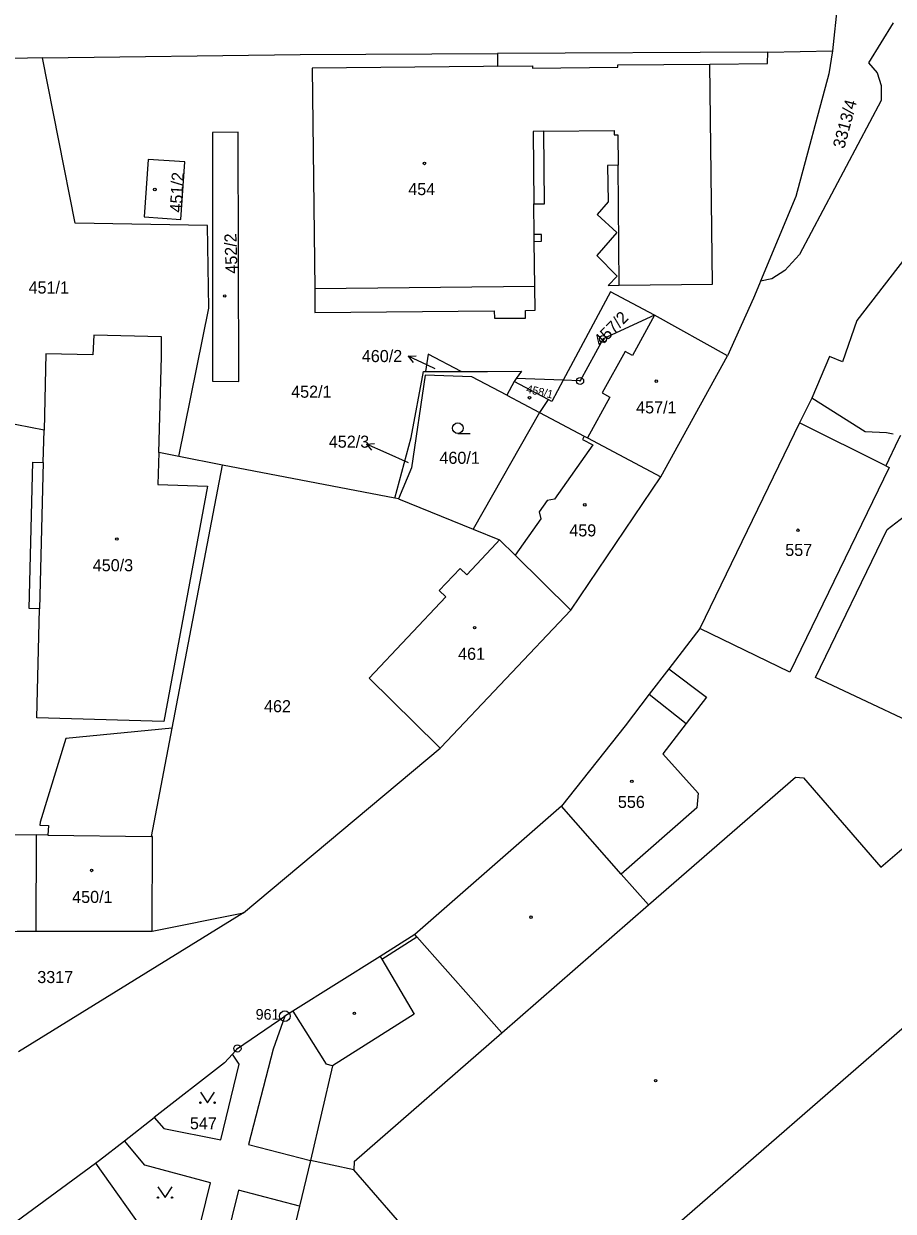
# Model space of a CAD drawing. Extents: x -733394 to -722299, y -1082822 to -1075049.
# Drawn here: x -728366.6 to -728244.2, y -1079581.1 to -1079413.8 of the extents above; entities that cross this region are included whole.
import ezdxf

# ---------------------------------------------------------------- set-up
doc = ezdxf.new("R2010")
doc.units = 0
for name, color, linetype in [('Hranice parcel', 7, 'Continuous'), ('Parcelní čísla', 7, 'Continuous'), ('Pop  PČ popisy', 7, 'Continuous'), ('Vnitřní kresba', 7, 'Continuous'), ('Značky bodu BP', 7, 'Continuous'), ('Značky budov', 7, 'Continuous'), ('Značky kultur', 7, 'Continuous')]:
    doc.layers.add(name, color=color, linetype=linetype)

msp = doc.modelspace()

# ---------------------------------------------------------------- linework, layer by layer
at = {"layer": 'Hranice parcel'}
for p, q in [((-728252.03, -1079410.99), (-728252.73, -1079417.64)), ((-728261.85, -1079417.83), (-728252.73, -1079417.64)), ((-728364, -1079418.64), (-728374.9, -1079418.91)), ((-728261.85, -1079417.83), (-728299.9, -1079418.03)), ((-728267.51, -1079460.63), (-728277.79, -1079454.9)), ((-728276.93, -1079477.67), (-728267.51, -1079460.63)), ((-728310.03, -1079462.81), (-728305.03, -1079462.8)), ((-728297.58, -1079464.24), (-728298.59, -1079466.16)), ((-728297.27, -1079463.82), (-728297.58, -1079464.24)), ((-728290.66, -1079464.06), (-728297.27, -1079463.82)), ((-728298.59, -1079466.16), (-728294.02, -1079468.58)), ((-728294.02, -1079468.58), (-728303.32, -1079485.04)), ((-728344.81, -1079474.79), (-728347.62, -1079474.24)), ((-728338.66, -1079475.99), (-728344.81, -1079474.79)), ((-728289.57, -1079496.44), (-728276.93, -1079477.67)), ((-728313.85, -1079480.77), (-728314.37, -1079480.67)), ((-728313.85, -1079480.77), (-728303.32, -1079485.04)), ((-728303.32, -1079485.04), (-728299.62, -1079486.54)), ((-728271.44, -1079499.01), (-728275.8, -1079504.69)), ((-728335.66, -1079539.03), (-728307.97, -1079515.86)), ((-728335.66, -1079539.03), (-728367.36, -1079558.62)), ((-728348.54, -1079541.63), (-728335.66, -1079539.03)), ((-728364.95, -1079541.61), (-728348.54, -1079541.63)), ((-728352.42, -1079571.14), (-728348.26, -1079567.89)), ((-728356.52, -1079574.32), (-728344.98, -1079590.57))]:
    msp.add_line(p, q, dxfattribs=at)
for points in [[(-728244.19, -1079413.73), (-728247.67, -1079419.37), (-728246.46, -1079420.74), (-728245.86, -1079422.52), (-728245.86, -1079424.64), (-728257.36, -1079446.34), (-728259.43, -1079448.59), (-728261.28, -1079449.76), (-728262.87, -1079450.11)], [(-728252.73, -1079417.64), (-728253.26, -1079420.92), (-728257.9, -1079438.18), (-728262.87, -1079450.11)], [(-728364, -1079418.64), (-728327.69, -1079418.17), (-728299.9, -1079418.03)], [(-728344.81, -1079474.79), (-728340.57, -1079453.91), (-728340.76, -1079442.24), (-728359.41, -1079441.93), (-728364, -1079418.64)], [(-728299.9, -1079418.03), (-728299.9, -1079419.83), (-728301.9, -1079419.85), (-728326, -1079420.09), (-728325.66, -1079451.17), (-728325.62, -1079454.52), (-728300.36, -1079454.26), (-728300.35, -1079455.31), (-728295.97, -1079455.29), (-728295.98, -1079454.21), (-728294.63, -1079454.2), (-728294.66, -1079450.85), (-728294.73, -1079444.49), (-728293.71, -1079444.48), (-728293.72, -1079443.53), (-728294.74, -1079443.54), (-728294.79, -1079439.21), (-728293.29, -1079439.19), (-728293.39, -1079428.99), (-728283.49, -1079428.88), (-728283.48, -1079429.49), (-728282.98, -1079429.48), (-728282.94, -1079433.78), (-728284.44, -1079433.8), (-728284.35, -1079438.94), (-728285.89, -1079440.73), (-728283.11, -1079443.23), (-728285.93, -1079446.48), (-728283.07, -1079449.38), (-728284.31, -1079450.69), (-728282.76, -1079450.67), (-728269.63, -1079450.54), (-728270, -1079419.52), (-728261.89, -1079419.45), (-728261.85, -1079417.83)], [(-728336.34, -1079464.24), (-728336.41, -1079429.13), (-728340.07, -1079429.14), (-728340.03, -1079464.18), (-728336.34, -1079464.24)], [(-728349.65, -1079441.06), (-728344.49, -1079441.41), (-728343.93, -1079433.28), (-728349.1, -1079432.95), (-728349.65, -1079441.06)], [(-728241.62, -1079445.68), (-728249.3, -1079455.64), (-728251.31, -1079461.47), (-728253.18, -1079460.69), (-728255.64, -1079466.57)], [(-728262.87, -1079450.11), (-728263.02, -1079450.47), (-728263.86, -1079452.49), (-728267.51, -1079460.63)], [(-728277.79, -1079454.9), (-728284.01, -1079451.62), (-728290.66, -1079464.06)], [(-728277.79, -1079454.9), (-728285.05, -1079458.24), (-728288.28, -1079464.15), (-728290.66, -1079464.06)], [(-728347.62, -1079474.24), (-728347.25, -1079460.74), (-728347.21, -1079457.95), (-728356.77, -1079457.7), (-728356.9, -1079460.47), (-728363.5, -1079460.31), (-728363.77, -1079471.1)], [(-728305.03, -1079462.8), (-728309.68, -1079460.38), (-728310.03, -1079462.81)], [(-728314.37, -1079480.67), (-728312.05, -1079472.1), (-728310.35, -1079462.81), (-728310.03, -1079462.81)], [(-728305.03, -1079462.8), (-728301.32, -1079462.8), (-728296.52, -1079462.79), (-728297.27, -1079463.82)], [(-728298.59, -1079466.16), (-728303.52, -1079463.59), (-728310.11, -1079463.35), (-728312.01, -1079476.4), (-728313.85, -1079480.77)], [(-728290.66, -1079464.06), (-728292.26, -1079467.05), (-728292.79, -1079466.77), (-728297.58, -1079464.24)], [(-728255.64, -1079466.57), (-728257.38, -1079470.07), (-728271.44, -1079499.01)], [(-728244.17, -1079471.65), (-728245.13, -1079471.46), (-728248.14, -1079471.3), (-728255.64, -1079466.57)], [(-728294.02, -1079468.58), (-728287.69, -1079471.93), (-728287.22, -1079472.18), (-728276.93, -1079477.67)], [(-728363.77, -1079471.1), (-728369.54, -1079469.97), (-728375.78, -1079469.87)], [(-728347.62, -1079474.24), (-728347.74, -1079478.72), (-728340.73, -1079478.95), (-728346.9, -1079512.13), (-728364.78, -1079511.6), (-728364.4, -1079496.24), (-728365.87, -1079496.2), (-728365.33, -1079475.6), (-728363.88, -1079475.64), (-728363.77, -1079471.1)], [(-728243.18, -1079471.84), (-728243.43, -1079472.36), (-728243.48, -1079472.46), (-728245.23, -1079476.09), (-728244.75, -1079476.33), (-728258.75, -1079505.16), (-728271.44, -1079499.01)], [(-728345.73, -1079513.06), (-728339.97, -1079482.87), (-728338.66, -1079475.99)], [(-728314.37, -1079480.67), (-728334.25, -1079476.84), (-728338.66, -1079475.99)], [(-728235.01, -1079515.39), (-728255.13, -1079505.9), (-728245.04, -1079485.06), (-728242.59, -1079483.21)], [(-728299.62, -1079486.54), (-728300.1, -1079487.05), (-728304.23, -1079491.43), (-728305.15, -1079490.56), (-728308.12, -1079493.67), (-728307.18, -1079494.55), (-728317.98, -1079505.99), (-728308.33, -1079515.51), (-728307.97, -1079515.86)], [(-728299.62, -1079486.54), (-728297.43, -1079488.7), (-728289.57, -1079496.44)], [(-728307.97, -1079515.86), (-728307.9, -1079515.78), (-728289.57, -1079496.44)], [(-728275.8, -1079504.69), (-728270.46, -1079508.69), (-728273.35, -1079512.41), (-728276.65, -1079516.67), (-728271.67, -1079522.18), (-728271.86, -1079524.26), (-728282.49, -1079533.59), (-728290.89, -1079524.05)], [(-728275.8, -1079504.69), (-728278.55, -1079508.27), (-728281.94, -1079512.7), (-728290.89, -1079524.05)], [(-728345.73, -1079513.06), (-728360.69, -1079514.48), (-728364.34, -1079526.28), (-728364.36, -1079526.69), (-728363.15, -1079526.76), (-728363.22, -1079528.1), (-728364.86, -1079528.07), (-728364.95, -1079541.61)], [(-728348.54, -1079541.63), (-728348.49, -1079528.29), (-728348.64, -1079528.29), (-728345.73, -1079513.06)], [(-728290.89, -1079524.05), (-728311.55, -1079542.08), (-728316.43, -1079545.2), (-728328.72, -1079552.88), (-728329.87, -1079553.6)], [(-728377.86, -1079541.79), (-728367.56, -1079541.61), (-728364.95, -1079541.61)], [(-728337.25, -1079558.94), (-728336.53, -1079558.15), (-728329.87, -1079553.6)], [(-728329.87, -1079553.6), (-728331.52, -1079558.27), (-728334.96, -1079571.67), (-728326.25, -1079573.95), (-728327.8, -1079580.38)], [(-728348.26, -1079567.89), (-728346.9, -1079569.41), (-728338.88, -1079571.03), (-728336.28, -1079560.35), (-728337.25, -1079558.94)], [(-728337.25, -1079558.94), (-728338.36, -1079560.17), (-728348.26, -1079567.89)], [(-728356.52, -1079574.32), (-728355.96, -1079573.9), (-728352.42, -1079571.14)], [(-728343.62, -1079590.43), (-728340.33, -1079577.08), (-728349.6, -1079574.59), (-728352.42, -1079571.14)], [(-728371.19, -1079585.15), (-728369.27, -1079583.7), (-728356.52, -1079574.32)], [(-728327.8, -1079580.38), (-728336.39, -1079578.1), (-728340.88, -1079596.37), (-728339.3, -1079607.27), (-728342.34, -1079619.36)], [(-728327.8, -1079580.38), (-728334.13, -1079606.7), (-728335.15, -1079610.28), (-728336.44, -1079614.81)]]:
    msp.add_lwpolyline(points, dxfattribs=at)
at = {"layer": 'Pop  PČ popisy'}
for p, q in [((-728312.48, -1079460.65), (-728311.36, -1079460.62)), ((-728309.76, -1079461.92), (-728312.48, -1079460.65)), ((-728312.48, -1079460.65), (-728311.78, -1079461.53)), ((-728308.67, -1079462.43), (-728309.76, -1079461.92)), ((-728318.35, -1079473.03), (-728317.23, -1079472.98)), ((-728315.61, -1079474.25), (-728318.35, -1079473.03)), ((-728318.35, -1079473.03), (-728317.64, -1079473.89)), ((-728312.45, -1079475.68), (-728315.61, -1079474.25))]:
    msp.add_line(p, q, dxfattribs=at)
at = {"layer": 'Vnitřní kresba'}
for p, q in [((-728299.9, -1079419.83), (-728294.99, -1079419.78)), ((-728294.99, -1079419.78), (-728294.99, -1079420.08)), ((-728294.99, -1079420.08), (-728282.98, -1079419.95)), ((-728282.98, -1079419.65), (-728270, -1079419.52)), ((-728282.98, -1079419.95), (-728282.98, -1079419.65)), ((-728293.39, -1079428.99), (-728294.9, -1079429.01)), ((-728294.9, -1079429.01), (-728294.79, -1079439.21)), ((-728282.76, -1079450.67), (-728282.94, -1079433.78)), ((-728294.73, -1079444.49), (-728294.74, -1079443.54)), ((-728294.66, -1079450.85), (-728325.66, -1079451.17)), ((-728277.79, -1079454.9), (-728280.88, -1079460.56)), ((-728281.95, -1079459.98), (-728285.18, -1079465.84)), ((-728280.88, -1079460.56), (-728281.95, -1079459.98)), ((-728285.18, -1079465.84), (-728284.09, -1079466.44)), ((-728292.79, -1079466.77), (-728294.02, -1079468.58)), ((-728284.09, -1079466.44), (-728287.22, -1079472.18)), ((-728245.23, -1079476.09), (-728257.38, -1079470.07)), ((-728287.69, -1079471.93), (-728287.93, -1079472.38)), ((-728287.93, -1079472.38), (-728286.51, -1079473.13)), ((-728286.51, -1079473.13), (-728291.9, -1079480.81)), ((-728363.88, -1079475.64), (-728364.4, -1079496.24)), ((-728292.9, -1079480.98), (-728294.03, -1079482.6)), ((-728291.9, -1079480.81), (-728292.9, -1079480.98)), ((-728294.03, -1079482.6), (-728293.81, -1079483.55)), ((-728293.81, -1079483.55), (-728297.43, -1079488.7)), ((-728278.55, -1079508.27), (-728273.35, -1079512.41)), ((-728278.67, -1079537.92), (-728257.95, -1079519.95)), ((-728257.95, -1079519.95), (-728256.81, -1079520.03)), ((-728256.81, -1079520.03), (-728245.91, -1079532.64)), ((-728368.71, -1079528.02), (-728364.86, -1079528.07)), ((-728363.22, -1079528.1), (-728348.64, -1079528.29)), ((-728245.91, -1079532.64), (-728241.33, -1079528.68)), ((-728278.67, -1079537.92), (-728282.49, -1079533.59)), ((-728299.28, -1079555.94), (-728278.67, -1079537.92)), ((-728316.2, -1079545.59), (-728311.25, -1079542.42)), ((-728311.25, -1079542.42), (-728311.55, -1079542.08)), ((-728299.28, -1079555.94), (-728311.25, -1079542.42)), ((-728316.43, -1079545.2), (-728316.2, -1079545.59)), ((-728316.2, -1079545.59), (-728311.65, -1079553.33)), ((-728296.19, -1079601.61), (-728234.01, -1079547.58)), ((-728328.72, -1079552.88), (-728324.03, -1079560.37)), ((-728311.65, -1079553.33), (-728323.17, -1079560.61)), ((-728320.1, -1079574.08), (-728299.28, -1079555.94)), ((-728323.17, -1079560.61), (-728326.25, -1079573.95)), ((-728323.17, -1079560.61), (-728324.03, -1079560.37)), ((-728320.15, -1079575.23), (-728326.25, -1079573.95)), ((-728320.1, -1079574.08), (-728320.15, -1079575.23)), ((-728297.34, -1079601.48), (-728320.15, -1079575.23))]:
    msp.add_line(p, q, dxfattribs=at)
at = {"layer": 'Značky bodu BP'}
for centre, radius in [((-728285.05, -1079458.24), 0.5), ((-728285.05, -1079458.24), 0.0303), ((-728288.28, -1079464.15), 0.5), ((-728288.28, -1079464.15), 0.0303), ((-728329.87, -1079553.6), 0.75), ((-728329.87, -1079553.6), 0.03), ((-728336.53, -1079558.15), 0.5), ((-728336.53, -1079558.15), 0.0303)]:
    msp.add_circle(centre, radius, dxfattribs=at)
at = {"layer": 'Značky budov'}
for centre in [(-728310.2, -1079433.52), (-728348.17, -1079437.19), (-728338.33, -1079452.18), (-728277.55, -1079464.18), (-728295.41, -1079466.52), (-728287.62, -1079481.6), (-728353.52, -1079486.41), (-728257.6, -1079485.17), (-728303.14, -1079498.9), (-728281, -1079520.52), (-728357.07, -1079533.08), (-728295.19, -1079539.66), (-728320.07, -1079553.2), (-728277.65, -1079562.68)]:
    msp.add_circle(centre, 0.175, dxfattribs=at)
at = {"layer": 'Značky kultur'}
msp.add_line((-728305.49, -1079471.54), (-728303.74, -1079471.54), dxfattribs=at)
for points in [[(-728341.75, -1079564.29), (-728340.75, -1079565.79), (-728339.75, -1079564.29)], [(-728347.73, -1079577.64), (-728346.73, -1079579.14), (-728345.73, -1079577.64)]]:
    msp.add_lwpolyline(points, dxfattribs=at)
for centre, radius in [((-728305.49, -1079470.79), 0.75), ((-728341.75, -1079565.79), 0.1), ((-728339.75, -1079565.79), 0.1), ((-728347.73, -1079579.14), 0.1), ((-728345.73, -1079579.14), 0.1)]:
    msp.add_circle(centre, radius, dxfattribs=at)

# ---------------------------------------------------------------- texts
at = {"layer": 'Parcelní čísla'}
for s, height, rotation, p in [('3313/4', 1.7, 75, (-728251.08, -1079431.53)), ('451/2', 1.7, 87, (-728344.37, -1079440.47)), ('452/2', 1.7, 92, (-728336.49, -1079449.02)), ('457/2', 1.7, 45, (-728285.35, -1079459.4)), ('458/1', 1.139, 347, (-728295.94, -1079465.78))]:
    msp.add_text(s, height=height, rotation=rotation, dxfattribs=at).set_placement(p)
for s, p in [('454', (-728312.48, -1079437.98)), ('451/1', (-728365.95, -1079451.84)), ('460/2', (-728319.02, -1079461.49)), ('452/1', (-728328.97, -1079466.51)), ('457/1', (-728280.39, -1079468.72)), ('452/3', (-728323.67, -1079473.55)), ('460/1', (-728308.09, -1079475.82)), ('459', (-728289.8, -1079486.04)), ('557', (-728259.39, -1079488.79)), ('450/3', (-728356.91, -1079490.95)), ('461', (-728305.46, -1079503.42)), ('462', (-728332.79, -1079510.8)), ('556', (-728282.96, -1079524.28)), ('450/1', (-728359.81, -1079537.66)), ('3317', (-728364.72, -1079548.94)), ('547', (-728343.23, -1079569.54))]:
    msp.add_text(s, height=1.7, dxfattribs=at).set_placement(p)
at = {"layer": 'Značky bodu BP'}
msp.add_text('961', height=1.5, dxfattribs=at).set_placement((-728333.97, -1079554.1))

doc.saveas('drawing.dxf')
